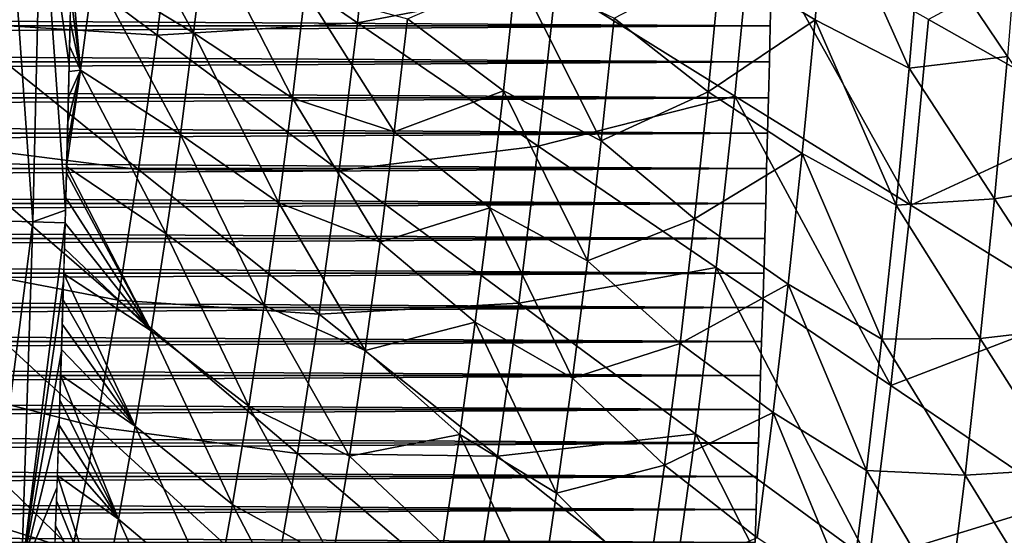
# Model space of a CAD drawing. Header units: millimetres. Extents: x -300 to 300, y -500 to 500.
# Tile 516 of 656: x 122 to 174, y -129 to -101. Entities that reach past the tile are written whole.
import ezdxf

# ---------------------------------------------------------------- set-up
doc = ezdxf.new("R2010")
doc.units = ezdxf.units.MM
doc.header["$LTSCALE"] = 81.481481
for name, color, linetype in [('1', 7, 'CONTINUOUS'), ('18', 7, 'CONTINUOUS'), ('19', 7, 'CONTINUOUS'), ('21', 7, 'CONTINUOUS'), ('5', 7, 'CONTINUOUS'), ('6', 7, 'CONTINUOUS')]:
    doc.layers.add(name, color=color, linetype=linetype)

msp = doc.modelspace()

# ---------------------------------------------------------------- linework, layer by layer
at = {"layer": '1', "color": 7, "linetype": 'CONTINUOUS'}
for points in [[(162.074, -99.764, 16), (162.028, -101.694, 16), (162.074, -99.764, 11), (162.074, -99.764, 16)], [(162.074, -99.764, 11), (162.028, -101.694, 16), (162.028, -101.693, 11), (162.074, -99.764, 11)], [(162.028, -101.694, 16), (161.982, -103.609, 16), (162.028, -101.693, 11), (162.028, -101.694, 16)], [(162.028, -101.693, 11), (161.982, -103.609, 16), (161.982, -103.609, 11), (162.028, -101.693, 11)], [(161.982, -103.609, 16), (161.934, -105.512, 16), (161.982, -103.609, 11), (161.982, -103.609, 16)], [(161.982, -103.609, 11), (161.934, -105.512, 16), (161.934, -105.511, 11), (161.982, -103.609, 11)], [(161.934, -105.512, 16), (161.885, -107.401, 16), (161.934, -105.511, 11), (161.934, -105.512, 16)], [(161.934, -105.511, 11), (161.885, -107.401, 16), (161.885, -107.401, 11), (161.934, -105.511, 11)], [(161.885, -107.401, 16), (161.835, -109.278, 16), (161.885, -107.401, 11), (161.885, -107.401, 16)], [(161.885, -107.401, 11), (161.835, -109.278, 16), (161.835, -109.277, 11), (161.885, -107.401, 11)], [(161.835, -109.278, 16), (161.785, -111.142, 16), (161.835, -109.277, 11), (161.835, -109.278, 16)], [(161.835, -109.277, 11), (161.785, -111.142, 16), (161.785, -111.142, 11), (161.835, -109.277, 11)], [(161.785, -111.142, 16), (161.733, -112.994, 16), (161.785, -111.142, 11), (161.785, -111.142, 16)], [(161.785, -111.142, 11), (161.733, -112.994, 16), (161.733, -112.994, 11), (161.785, -111.142, 11)], [(161.733, -112.994, 16), (161.68, -114.835, 16), (161.733, -112.994, 11), (161.733, -112.994, 16)], [(161.733, -112.994, 11), (161.68, -114.835, 16), (161.68, -114.834, 11), (161.733, -112.994, 11)], [(161.68, -114.835, 16), (161.625, -116.664, 16), (161.68, -114.834, 11), (161.68, -114.835, 16)], [(161.68, -114.834, 11), (161.625, -116.664, 16), (161.625, -116.663, 11), (161.68, -114.834, 11)], [(161.625, -116.664, 16), (161.57, -118.482, 16), (161.625, -116.663, 11), (161.625, -116.664, 16)], [(161.625, -116.663, 11), (161.57, -118.482, 16), (161.57, -118.481, 11), (161.625, -116.663, 11)], [(161.57, -118.482, 16), (161.514, -120.289, 16), (161.57, -118.481, 11), (161.57, -118.482, 16)], [(161.57, -118.481, 11), (161.514, -120.289, 16), (161.514, -120.289, 11), (161.57, -118.481, 11)], [(161.514, -120.289, 16), (161.457, -122.086, 16), (161.514, -120.289, 11), (161.514, -120.289, 16)], [(161.514, -120.289, 11), (161.457, -122.086, 16), (161.457, -122.085, 11), (161.514, -120.289, 11)], [(161.457, -122.086, 16), (161.398, -123.872, 16), (161.457, -122.085, 11), (161.457, -122.086, 16)], [(161.457, -122.085, 11), (161.398, -123.872, 16), (161.398, -123.871, 11), (161.457, -122.085, 11)], [(161.398, -123.872, 16), (161.339, -125.648, 16), (161.398, -123.871, 11), (161.398, -123.872, 16)], [(161.398, -123.871, 11), (161.339, -125.648, 16), (161.339, -125.648, 11), (161.398, -123.871, 11)], [(161.339, -125.648, 16), (161.278, -127.414, 16), (161.339, -125.648, 11), (161.339, -125.648, 16)], [(161.339, -125.648, 11), (161.278, -127.414, 16), (161.278, -127.414, 11), (161.339, -125.648, 11)], [(161.278, -127.414, 16), (161.217, -129.171, 16), (161.278, -127.414, 11), (161.278, -127.414, 16)], [(161.278, -127.414, 11), (161.217, -129.171, 16), (161.217, -129.17, 11), (161.278, -127.414, 11)]]:
    msp.add_3dface(points, dxfattribs=at)
at = {"layer": '18', "color": 7, "linetype": 'CONTINUOUS'}
for points in [[(121.047, -112.065, 58.344), (121.496, -93.344, 58.321), (122.819, -112.115, 58.396), (121.047, -112.065, 58.344)], [(121.496, -93.344, 58.321), (123.268, -93.381, 58.373), (122.819, -112.115, 58.396), (121.496, -93.344, 58.321)], [(122.819, -112.115, 58.396), (123.268, -93.381, 58.373), (124.562, -111.496, 58.325), (122.819, -112.115, 58.396)], [(124.562, -111.496, 58.325), (123.268, -93.381, 58.373), (124.762, -103.756, 58.316), (124.562, -111.496, 58.325)], [(124.762, -103.756, 58.316), (123.268, -93.381, 58.373), (124.855, -99.786, 58.312), (124.762, -103.756, 58.316)], [(124.664, -107.659, 58.321), (124.562, -111.496, 58.325), (124.762, -103.756, 58.316), (124.664, -107.659, 58.321)], [(124.543, -112.169, 58.326), (122.819, -112.115, 58.396), (124.562, -111.496, 58.325), (124.543, -112.169, 58.326)], [(121.047, -112.065, 58.344), (122.819, -112.115, 58.396), (120.451, -130.791, 58.362), (121.047, -112.065, 58.344)], [(120.451, -130.791, 58.362), (122.819, -112.115, 58.396), (122.223, -130.856, 58.413), (120.451, -130.791, 58.362)], [(122.819, -112.115, 58.396), (124.543, -112.169, 58.326), (122.223, -130.856, 58.413), (122.819, -112.115, 58.396)], [(124.543, -112.169, 58.326), (124.456, -115.271, 58.329), (122.223, -130.856, 58.413), (124.543, -112.169, 58.326)], [(122.223, -130.856, 58.413), (124.456, -115.271, 58.329), (124.345, -118.987, 58.332), (122.223, -130.856, 58.413)], [(124.23, -122.649, 58.335), (122.223, -130.856, 58.413), (124.345, -118.987, 58.332), (124.23, -122.649, 58.335)], [(124.11, -126.259, 58.338), (122.223, -130.856, 58.413), (124.23, -122.649, 58.335), (124.11, -126.259, 58.338)], [(123.986, -129.823, 58.34), (122.223, -130.856, 58.413), (124.11, -126.259, 58.338), (123.986, -129.823, 58.34)]]:
    msp.add_3dface(points, dxfattribs=at)
at = {"layer": '19', "color": 7, "linetype": 'CONTINUOUS'}
for points in [[(140.081, -101.521, 72.108), (140.961, -93.44, 72.037), (130.332, -94.842, 72.935), (140.081, -101.521, 72.108)], [(140.081, -101.521, 72.108), (150.633, -99.483, 71.103), (140.961, -93.44, 72.037), (140.081, -101.521, 72.108)], [(118.714, -101.512, 73.789), (129.428, -102.19, 73.002), (119.629, -94.875, 73.726), (118.714, -101.512, 73.789)], [(129.428, -102.19, 73.002), (130.332, -94.842, 72.935), (119.629, -94.875, 73.726), (129.428, -102.19, 73.002)], [(129.428, -102.19, 73.002), (140.081, -101.521, 72.108), (130.332, -94.842, 72.935), (129.428, -102.19, 73.002)], [(160.148, -105.432, 70.062), (161.042, -96.073, 69.984), (150.633, -99.483, 71.103), (160.148, -105.432, 70.062)], [(160.148, -105.432, 70.062), (169.493, -111.22, 68.911), (161.042, -96.073, 69.984), (160.148, -105.432, 70.062)], [(169.493, -111.22, 68.911), (170.437, -101.354, 68.826), (161.042, -96.073, 69.984), (169.493, -111.22, 68.911)], [(179.636, -106.54, 67.553), (180.516, -95.89, 67.47), (170.437, -101.354, 68.826), (179.636, -106.54, 67.553)], [(149.695, -108.081, 71.18), (150.633, -99.483, 71.103), (140.081, -101.521, 72.108), (149.695, -108.081, 71.18)], [(149.695, -108.081, 71.18), (160.148, -105.432, 70.062), (150.633, -99.483, 71.103), (149.695, -108.081, 71.18)], [(117.717, -107.961, 73.856), (128.438, -109.333, 73.074), (118.714, -101.512, 73.789), (117.717, -107.961, 73.856)], [(128.438, -109.333, 73.074), (129.428, -102.19, 73.002), (118.714, -101.512, 73.789), (128.438, -109.333, 73.074)], [(139.11, -109.381, 72.183), (140.081, -101.521, 72.108), (129.428, -102.19, 73.002), (139.11, -109.381, 72.183)], [(139.11, -109.381, 72.183), (149.695, -108.081, 71.18), (140.081, -101.521, 72.108), (139.11, -109.381, 72.183)], [(169.493, -111.22, 68.911), (179.636, -106.54, 67.553), (170.437, -101.354, 68.826), (169.493, -111.22, 68.911)], [(128.438, -109.333, 73.074), (139.11, -109.381, 72.183), (129.428, -102.19, 73.002), (128.438, -109.333, 73.074)], [(159.152, -114.535, 70.147), (160.148, -105.432, 70.062), (149.695, -108.081, 71.18), (159.152, -114.535, 70.147)], [(159.152, -114.535, 70.147), (168.443, -120.814, 69.003), (160.148, -105.432, 70.062), (159.152, -114.535, 70.147)], [(168.443, -120.814, 69.003), (169.493, -111.22, 68.911), (160.148, -105.432, 70.062), (168.443, -120.814, 69.003)], [(178.645, -116.902, 67.643), (179.636, -106.54, 67.553), (169.493, -111.22, 68.911), (178.645, -116.902, 67.643)], [(116.64, -114.223, 73.926), (127.361, -116.272, 73.149), (117.717, -107.961, 73.856), (116.64, -114.223, 73.926)], [(127.361, -116.272, 73.149), (128.438, -109.333, 73.074), (117.717, -107.961, 73.856), (127.361, -116.272, 73.149)], [(148.659, -116.44, 71.263), (149.695, -108.081, 71.18), (139.11, -109.381, 72.183), (148.659, -116.44, 71.263)], [(148.659, -116.44, 71.263), (159.152, -114.535, 70.147), (149.695, -108.081, 71.18), (148.659, -116.44, 71.263)], [(127.361, -116.272, 73.149), (138.048, -117.019, 72.263), (128.438, -109.333, 73.074), (127.361, -116.272, 73.149)], [(138.048, -117.019, 72.263), (139.11, -109.381, 72.183), (128.438, -109.333, 73.074), (138.048, -117.019, 72.263)], [(138.048, -117.019, 72.263), (148.659, -116.44, 71.263), (139.11, -109.381, 72.183), (138.048, -117.019, 72.263)], [(168.443, -120.814, 69.003), (178.645, -116.902, 67.643), (169.493, -111.22, 68.911), (168.443, -120.814, 69.003)], [(115.48, -120.299, 73.998), (126.196, -123.009, 73.228), (116.64, -114.223, 73.926), (115.48, -120.299, 73.998)], [(126.196, -123.009, 73.228), (127.361, -116.272, 73.149), (116.64, -114.223, 73.926), (126.196, -123.009, 73.228)], [(158.053, -123.385, 70.238), (159.152, -114.535, 70.147), (148.659, -116.44, 71.263), (158.053, -123.385, 70.238)], [(158.053, -123.385, 70.238), (167.283, -130.141, 69.1), (159.152, -114.535, 70.147), (158.053, -123.385, 70.238)], [(167.283, -130.141, 69.1), (168.443, -120.814, 69.003), (159.152, -114.535, 70.147), (167.283, -130.141, 69.1)], [(126.196, -123.009, 73.228), (136.892, -124.439, 72.347), (127.361, -116.272, 73.149), (126.196, -123.009, 73.228)], [(136.892, -124.439, 72.347), (138.048, -117.019, 72.263), (127.361, -116.272, 73.149), (136.892, -124.439, 72.347)], [(147.525, -124.564, 71.351), (148.659, -116.44, 71.263), (138.048, -117.019, 72.263), (147.525, -124.564, 71.351)], [(147.525, -124.564, 71.351), (158.053, -123.385, 70.238), (148.659, -116.44, 71.263), (147.525, -124.564, 71.351)], [(136.892, -124.439, 72.347), (147.525, -124.564, 71.351), (138.048, -117.019, 72.263), (136.892, -124.439, 72.347)], [(177.541, -126.977, 67.742), (178.645, -116.902, 67.643), (168.443, -120.814, 69.003), (177.541, -126.977, 67.742)], [(114.236, -126.19, 74.074), (124.942, -129.545, 73.31), (115.48, -120.299, 73.998), (114.236, -126.19, 74.074)], [(124.942, -129.545, 73.31), (126.196, -123.009, 73.228), (115.48, -120.299, 73.998), (124.942, -129.545, 73.31)], [(167.283, -130.141, 69.1), (177.541, -126.977, 67.742), (168.443, -120.814, 69.003), (167.283, -130.141, 69.1)], [(124.942, -129.545, 73.31), (135.641, -131.641, 72.435), (126.196, -123.009, 73.228), (124.942, -129.545, 73.31)], [(135.641, -131.641, 72.435), (136.892, -124.439, 72.347), (126.196, -123.009, 73.228), (135.641, -131.641, 72.435)], [(156.85, -131.984, 70.334), (158.053, -123.385, 70.238), (147.525, -124.564, 71.351), (156.85, -131.984, 70.334)], [(156.85, -131.984, 70.334), (166.013, -139.2, 69.204), (158.053, -123.385, 70.238), (156.85, -131.984, 70.334)], [(166.013, -139.2, 69.204), (167.283, -130.141, 69.1), (158.053, -123.385, 70.238), (166.013, -139.2, 69.204)], [(135.641, -131.641, 72.435), (146.292, -132.453, 71.444), (136.892, -124.439, 72.347), (135.641, -131.641, 72.435)], [(146.292, -132.453, 71.444), (147.525, -124.564, 71.351), (136.892, -124.439, 72.347), (146.292, -132.453, 71.444)], [(146.292, -132.453, 71.444), (156.85, -131.984, 70.334), (147.525, -124.564, 71.351), (146.292, -132.453, 71.444)], [(112.909, -131.899, 74.152), (123.598, -135.882, 73.395), (114.236, -126.19, 74.074), (112.909, -131.899, 74.152)], [(123.598, -135.882, 73.395), (124.942, -129.545, 73.31), (114.236, -126.19, 74.074), (123.598, -135.882, 73.395)], [(176.322, -136.769, 67.847), (177.541, -126.977, 67.742), (167.283, -130.141, 69.1), (176.322, -136.769, 67.847)]]:
    msp.add_3dface(points, dxfattribs=at)
at = {"layer": '21', "color": 7, "linetype": 'CONTINUOUS'}
for points in [[(126.047, -98.835, 58.221), (126.69, -93.508, 58.173), (131.375, -102.068, 57.798), (126.047, -98.835, 58.221)], [(131.375, -102.068, 57.798), (126.69, -93.508, 58.173), (132.034, -96.562, 57.748), (131.375, -102.068, 57.798)], [(165.035, -94.119, 54.408), (164.408, -101.367, 54.465), (159.383, -98.313, 55.07), (165.035, -94.119, 54.408)], [(164.408, -101.367, 54.465), (165.035, -94.119, 54.408), (169.414, -103.933, 53.824), (164.408, -101.367, 54.465)], [(169.414, -103.933, 53.824), (165.035, -94.119, 54.408), (170.054, -96.5, 53.766), (169.414, -103.933, 53.824)], [(174.633, -103.315, 53.124), (170.054, -96.5, 53.766), (175.266, -95.582, 53.065), (174.633, -103.315, 53.124)], [(131.375, -102.068, 57.798), (132.034, -96.562, 57.748), (136.63, -105.526, 57.349), (131.375, -102.068, 57.798)], [(136.63, -105.526, 57.349), (132.034, -96.562, 57.748), (137.309, -99.832, 57.296), (136.63, -105.526, 57.349)], [(169.414, -103.933, 53.824), (170.054, -96.5, 53.766), (174.633, -103.315, 53.124), (169.414, -103.933, 53.824)], [(158.721, -105.206, 55.128), (153.723, -101.283, 55.693), (159.383, -98.313, 55.07), (158.721, -105.206, 55.128)], [(164.408, -101.367, 54.465), (158.721, -105.206, 55.128), (159.383, -98.313, 55.07), (164.408, -101.367, 54.465)], [(124.848, -100.087, 58.311), (124.878, -98.741, 58.309), (125.359, -104.052, 58.27), (124.848, -100.087, 58.311)], [(125.359, -104.052, 58.27), (124.878, -98.741, 58.309), (126.047, -98.835, 58.221), (125.359, -104.052, 58.27)], [(125.359, -104.052, 58.27), (126.047, -98.835, 58.221), (130.67, -107.461, 57.85), (125.359, -104.052, 58.27)], [(130.67, -107.461, 57.85), (126.047, -98.835, 58.221), (131.375, -102.068, 57.798), (130.67, -107.461, 57.85)], [(147.85, -105.147, 56.296), (142.736, -101.319, 56.8), (148.522, -98.8, 56.24), (147.85, -105.147, 56.296)], [(147.85, -105.147, 56.296), (148.522, -98.8, 56.24), (153.04, -107.796, 55.751), (147.85, -105.147, 56.296)], [(153.04, -107.796, 55.751), (148.522, -98.8, 56.24), (153.723, -101.283, 55.693), (153.04, -107.796, 55.751)], [(136.63, -105.526, 57.349), (137.309, -99.832, 57.296), (142.042, -107.318, 56.856), (136.63, -105.526, 57.349)], [(142.042, -107.318, 56.856), (137.309, -99.832, 57.296), (142.736, -101.319, 56.8), (142.042, -107.318, 56.856)], [(124.817, -101.432, 58.313), (124.848, -100.087, 58.311), (125.359, -104.052, 58.27), (124.817, -101.432, 58.313)], [(124.785, -102.776, 58.314), (124.817, -101.432, 58.313), (125.359, -104.052, 58.27), (124.785, -102.776, 58.314)], [(142.042, -107.318, 56.856), (142.736, -101.319, 56.8), (147.85, -105.147, 56.296), (142.042, -107.318, 56.856)], [(153.04, -107.796, 55.751), (153.723, -101.283, 55.693), (158.721, -105.206, 55.128), (153.04, -107.796, 55.751)], [(164.408, -101.367, 54.465), (163.725, -108.47, 54.526), (158.721, -105.206, 55.128), (164.408, -101.367, 54.465)], [(163.725, -108.47, 54.526), (164.408, -101.367, 54.465), (168.717, -111.216, 53.887), (163.725, -108.47, 54.526)], [(168.717, -111.216, 53.887), (164.408, -101.367, 54.465), (169.414, -103.933, 53.824), (168.717, -111.216, 53.887)], [(130.67, -107.461, 57.85), (131.375, -102.068, 57.798), (135.904, -111.104, 57.404), (130.67, -107.461, 57.85)], [(135.904, -111.104, 57.404), (131.375, -102.068, 57.798), (136.63, -105.526, 57.349), (135.904, -111.104, 57.404)], [(124.753, -104.121, 58.316), (124.785, -102.776, 58.314), (125.359, -104.052, 58.27), (124.753, -104.121, 58.316)], [(173.942, -110.891, 53.188), (169.414, -103.933, 53.824), (174.633, -103.315, 53.124), (173.942, -110.891, 53.188)], [(173.942, -110.891, 53.188), (174.633, -103.315, 53.124), (179.133, -110.019, 52.451), (173.942, -110.891, 53.188)], [(124.625, -109.16, 58.322), (124.651, -108.155, 58.321), (125.359, -104.052, 58.27), (124.625, -109.16, 58.322)], [(124.625, -109.16, 58.322), (125.359, -104.052, 58.27), (129.918, -112.741, 57.904), (124.625, -109.16, 58.322)], [(124.686, -106.81, 58.319), (125.359, -104.052, 58.27), (124.651, -108.155, 58.321), (124.686, -106.81, 58.319)], [(124.72, -105.466, 58.318), (125.359, -104.052, 58.27), (124.686, -106.81, 58.319), (124.72, -105.466, 58.318)], [(124.753, -104.121, 58.316), (125.359, -104.052, 58.27), (124.72, -105.466, 58.318), (124.753, -104.121, 58.316)], [(129.918, -112.741, 57.904), (125.359, -104.052, 58.27), (130.67, -107.461, 57.85), (129.918, -112.741, 57.904)], [(168.717, -111.216, 53.887), (169.414, -103.933, 53.824), (173.942, -110.891, 53.188), (168.717, -111.216, 53.887)], [(147.125, -111.365, 56.355), (142.042, -107.318, 56.856), (147.85, -105.147, 56.296), (147.125, -111.365, 56.355)], [(147.125, -111.365, 56.355), (147.85, -105.147, 56.296), (152.304, -114.176, 55.811), (147.125, -111.365, 56.355)], [(152.304, -114.176, 55.811), (147.85, -105.147, 56.296), (153.04, -107.796, 55.751), (152.304, -114.176, 55.811)], [(135.904, -111.104, 57.404), (136.63, -105.526, 57.349), (141.297, -113.192, 56.914), (135.904, -111.104, 57.404)], [(141.297, -113.192, 56.914), (136.63, -105.526, 57.349), (142.042, -107.318, 56.856), (141.297, -113.192, 56.914)], [(158.004, -111.959, 55.189), (153.04, -107.796, 55.751), (158.721, -105.206, 55.128), (158.004, -111.959, 55.189)], [(163.725, -108.47, 54.526), (158.004, -111.959, 55.189), (158.721, -105.206, 55.128), (163.725, -108.47, 54.526)], [(129.918, -112.741, 57.904), (130.67, -107.461, 57.85), (135.129, -116.565, 57.461), (129.918, -112.741, 57.904)], [(135.129, -116.565, 57.461), (130.67, -107.461, 57.85), (135.904, -111.104, 57.404), (135.129, -116.565, 57.461)], [(141.297, -113.192, 56.914), (142.042, -107.318, 56.856), (147.125, -111.365, 56.355), (141.297, -113.192, 56.914)], [(152.304, -114.176, 55.811), (153.04, -107.796, 55.751), (158.004, -111.959, 55.189), (152.304, -114.176, 55.811)], [(163.725, -108.47, 54.526), (162.985, -115.428, 54.589), (158.004, -111.959, 55.189), (163.725, -108.47, 54.526)], [(162.985, -115.428, 54.589), (163.725, -108.47, 54.526), (167.962, -118.351, 53.953), (162.985, -115.428, 54.589)], [(167.962, -118.351, 53.953), (163.725, -108.47, 54.526), (168.717, -111.216, 53.887), (167.962, -118.351, 53.953)], [(124.616, -109.499, 58.322), (124.625, -109.16, 58.322), (129.119, -117.911, 57.961), (124.616, -109.499, 58.322)], [(129.119, -117.911, 57.961), (124.625, -109.16, 58.322), (129.918, -112.741, 57.904), (129.119, -117.911, 57.961)], [(124.58, -110.843, 58.324), (124.616, -109.499, 58.322), (129.119, -117.911, 57.961), (124.58, -110.843, 58.324)], [(178.392, -117.717, 52.518), (173.942, -110.891, 53.188), (179.133, -110.019, 52.451), (178.392, -117.717, 52.518)], [(124.543, -112.187, 58.325), (124.58, -110.843, 58.324), (129.119, -117.911, 57.961), (124.543, -112.187, 58.325)], [(173.192, -118.314, 53.255), (168.717, -111.216, 53.887), (173.942, -110.891, 53.188), (173.192, -118.314, 53.255)], [(173.192, -118.314, 53.255), (173.942, -110.891, 53.188), (178.392, -117.717, 52.518), (173.192, -118.314, 53.255)], [(135.129, -116.565, 57.461), (135.904, -111.104, 57.404), (140.502, -118.944, 56.974), (135.129, -116.565, 57.461)], [(140.502, -118.944, 56.974), (135.904, -111.104, 57.404), (141.297, -113.192, 56.914), (140.502, -118.944, 56.974)], [(146.348, -117.453, 56.416), (141.297, -113.192, 56.914), (147.125, -111.365, 56.355), (146.348, -117.453, 56.416)], [(146.348, -117.453, 56.416), (147.125, -111.365, 56.355), (151.515, -120.425, 55.875), (146.348, -117.453, 56.416)], [(151.515, -120.425, 55.875), (147.125, -111.365, 56.355), (152.304, -114.176, 55.811), (151.515, -120.425, 55.875)], [(167.962, -118.351, 53.953), (168.717, -111.216, 53.887), (173.192, -118.314, 53.255), (167.962, -118.351, 53.953)], [(157.233, -118.573, 55.253), (152.304, -114.176, 55.811), (158.004, -111.959, 55.189), (157.233, -118.573, 55.253)], [(162.985, -115.428, 54.589), (157.233, -118.573, 55.253), (158.004, -111.959, 55.189), (162.985, -115.428, 54.589)], [(124.505, -113.53, 58.327), (124.543, -112.187, 58.325), (129.119, -117.911, 57.961), (124.505, -113.53, 58.327)], [(129.119, -117.911, 57.961), (129.918, -112.741, 57.904), (134.307, -121.912, 57.521), (129.119, -117.911, 57.961)], [(134.307, -121.912, 57.521), (129.918, -112.741, 57.904), (135.129, -116.565, 57.461), (134.307, -121.912, 57.521)], [(124.467, -114.873, 58.328), (124.505, -113.53, 58.327), (129.119, -117.911, 57.961), (124.467, -114.873, 58.328)], [(140.502, -118.944, 56.974), (141.297, -113.192, 56.914), (146.348, -117.453, 56.416), (140.502, -118.944, 56.974)], [(151.515, -120.425, 55.875), (152.304, -114.176, 55.811), (157.233, -118.573, 55.253), (151.515, -120.425, 55.875)], [(124.428, -116.216, 58.329), (124.467, -114.873, 58.328), (128.273, -122.969, 58.019), (124.428, -116.216, 58.329)], [(128.273, -122.969, 58.019), (124.467, -114.873, 58.328), (129.119, -117.911, 57.961), (128.273, -122.969, 58.019)], [(162.985, -115.428, 54.589), (162.188, -122.242, 54.657), (157.233, -118.573, 55.253), (162.985, -115.428, 54.589)], [(162.188, -122.242, 54.657), (162.985, -115.428, 54.589), (167.149, -125.338, 54.022), (162.188, -122.242, 54.657)], [(167.149, -125.338, 54.022), (162.985, -115.428, 54.589), (167.962, -118.351, 53.953), (167.149, -125.338, 54.022)], [(124.388, -117.558, 58.331), (124.428, -116.216, 58.329), (128.273, -122.969, 58.019), (124.388, -117.558, 58.331)], [(134.307, -121.912, 57.521), (135.129, -116.565, 57.461), (139.656, -124.573, 57.037), (134.307, -121.912, 57.521)], [(139.656, -124.573, 57.037), (135.129, -116.565, 57.461), (140.502, -118.944, 56.974), (139.656, -124.573, 57.037)], [(124.348, -118.9, 58.332), (124.388, -117.558, 58.331), (128.273, -122.969, 58.019), (124.348, -118.9, 58.332)], [(145.518, -123.413, 56.48), (140.502, -118.944, 56.974), (146.348, -117.453, 56.416), (145.518, -123.413, 56.48)], [(145.518, -123.413, 56.48), (146.348, -117.453, 56.416), (150.673, -126.543, 55.941), (145.518, -123.413, 56.48)], [(150.673, -126.543, 55.941), (146.348, -117.453, 56.416), (151.515, -120.425, 55.875), (150.673, -126.543, 55.941)], [(177.591, -125.256, 52.59), (173.192, -118.314, 53.255), (178.392, -117.717, 52.518), (177.591, -125.256, 52.59)], [(128.273, -122.969, 58.019), (129.119, -117.911, 57.961), (133.435, -127.143, 57.582), (128.273, -122.969, 58.019)], [(133.435, -127.143, 57.582), (129.119, -117.911, 57.961), (134.307, -121.912, 57.521), (133.435, -127.143, 57.582)], [(156.405, -125.048, 55.321), (151.515, -120.425, 55.875), (157.233, -118.573, 55.253), (156.405, -125.048, 55.321)], [(162.188, -122.242, 54.657), (156.405, -125.048, 55.321), (157.233, -118.573, 55.253), (162.188, -122.242, 54.657)], [(167.149, -125.338, 54.022), (167.962, -118.351, 53.953), (172.381, -125.582, 53.325), (167.149, -125.338, 54.022)], [(172.381, -125.582, 53.325), (167.962, -118.351, 53.953), (173.192, -118.314, 53.255), (172.381, -125.582, 53.325)], [(172.381, -125.582, 53.325), (173.192, -118.314, 53.255), (177.591, -125.256, 52.59), (172.381, -125.582, 53.325)], [(124.306, -120.242, 58.333), (124.348, -118.9, 58.332), (128.273, -122.969, 58.019), (124.306, -120.242, 58.333)], [(139.656, -124.573, 57.037), (140.502, -118.944, 56.974), (145.518, -123.413, 56.48), (139.656, -124.573, 57.037)], [(124.264, -121.583, 58.334), (124.306, -120.242, 58.333), (127.379, -127.917, 58.079), (124.264, -121.583, 58.334)], [(127.379, -127.917, 58.079), (124.306, -120.242, 58.333), (128.273, -122.969, 58.019), (127.379, -127.917, 58.079)], [(150.673, -126.543, 55.941), (151.515, -120.425, 55.875), (156.405, -125.048, 55.321), (150.673, -126.543, 55.941)], [(124.221, -122.924, 58.335), (124.264, -121.583, 58.334), (127.379, -127.917, 58.079), (124.221, -122.924, 58.335)], [(133.435, -127.143, 57.582), (134.307, -121.912, 57.521), (138.759, -130.081, 57.102), (133.435, -127.143, 57.582)], [(138.759, -130.081, 57.102), (134.307, -121.912, 57.521), (139.656, -124.573, 57.037), (138.759, -130.081, 57.102)], [(162.188, -122.242, 54.657), (161.334, -128.912, 54.727), (156.405, -125.048, 55.321), (162.188, -122.242, 54.657)], [(161.334, -128.912, 54.727), (162.188, -122.242, 54.657), (166.277, -132.179, 54.095), (161.334, -128.912, 54.727)], [(166.277, -132.179, 54.095), (162.188, -122.242, 54.657), (167.149, -125.338, 54.022), (166.277, -132.179, 54.095)], [(124.177, -124.265, 58.336), (124.221, -122.924, 58.335), (127.379, -127.917, 58.079), (124.177, -124.265, 58.336)], [(127.379, -127.917, 58.079), (128.273, -122.969, 58.019), (132.515, -132.262, 57.646), (127.379, -127.917, 58.079)], [(132.515, -132.262, 57.646), (128.273, -122.969, 58.019), (133.435, -127.143, 57.582), (132.515, -132.262, 57.646)], [(144.636, -129.245, 56.547), (139.656, -124.573, 57.037), (145.518, -123.413, 56.48), (144.636, -129.245, 56.547)], [(144.636, -129.245, 56.547), (145.518, -123.413, 56.48), (149.777, -132.531, 56.01), (144.636, -129.245, 56.547)], [(149.777, -132.531, 56.01), (145.518, -123.413, 56.48), (150.673, -126.543, 55.941), (149.777, -132.531, 56.01)], [(124.132, -125.605, 58.337), (124.177, -124.265, 58.336), (127.379, -127.917, 58.079), (124.132, -125.605, 58.337)], [(138.759, -130.081, 57.102), (139.656, -124.573, 57.037), (144.636, -129.245, 56.547), (138.759, -130.081, 57.102)], [(155.521, -131.386, 55.391), (150.673, -126.543, 55.941), (156.405, -125.048, 55.321), (155.521, -131.386, 55.391)], [(161.334, -128.912, 54.727), (155.521, -131.386, 55.391), (156.405, -125.048, 55.321), (161.334, -128.912, 54.727)], [(124.087, -126.944, 58.337), (124.132, -125.605, 58.337), (126.437, -132.755, 58.141), (124.087, -126.944, 58.337)], [(126.437, -132.755, 58.141), (124.132, -125.605, 58.337), (127.379, -127.917, 58.079), (126.437, -132.755, 58.141)], [(166.277, -132.179, 54.095), (167.149, -125.338, 54.022), (171.51, -132.699, 53.4), (166.277, -132.179, 54.095)], [(171.51, -132.699, 53.4), (167.149, -125.338, 54.022), (172.381, -125.582, 53.325), (171.51, -132.699, 53.4)], [(171.51, -132.699, 53.4), (172.381, -125.582, 53.325), (176.728, -132.637, 52.665), (171.51, -132.699, 53.4)], [(176.728, -132.637, 52.665), (172.381, -125.582, 53.325), (177.591, -125.256, 52.59), (176.728, -132.637, 52.665)], [(149.777, -132.531, 56.01), (150.673, -126.543, 55.941), (155.521, -131.386, 55.391), (149.777, -132.531, 56.01)], [(124.041, -128.283, 58.338), (124.087, -126.944, 58.337), (126.437, -132.755, 58.141), (124.041, -128.283, 58.338)], [(132.515, -132.262, 57.646), (133.435, -127.143, 57.582), (137.809, -135.468, 57.169), (132.515, -132.262, 57.646)], [(137.809, -135.468, 57.169), (133.435, -127.143, 57.582), (138.759, -130.081, 57.102), (137.809, -135.468, 57.169)], [(126.437, -132.755, 58.141), (127.379, -127.917, 58.079), (131.544, -137.266, 57.711), (126.437, -132.755, 58.141)], [(131.544, -137.266, 57.711), (127.379, -127.917, 58.079), (132.515, -132.262, 57.646), (131.544, -137.266, 57.711)], [(123.993, -129.621, 58.339), (124.041, -128.283, 58.338), (126.437, -132.755, 58.141), (123.993, -129.621, 58.339)]]:
    msp.add_3dface(points, dxfattribs=at)
at = {"layer": '5', "color": 7, "linetype": 'CONTINUOUS'}
for points in [[(162.074, -99.764, 11), (162.028, -101.693, 11), (-162.074, -99.764, 11), (162.074, -99.764, 11)], [(162.028, -101.693, 11), (-162.028, -101.694, 11), (-162.074, -99.764, 11), (162.028, -101.693, 11)], [(162.028, -101.693, 11), (161.982, -103.609, 11), (-162.028, -101.694, 11), (162.028, -101.693, 11)], [(161.982, -103.609, 11), (-161.982, -103.609, 11), (-162.028, -101.694, 11), (161.982, -103.609, 11)], [(161.982, -103.609, 11), (161.934, -105.511, 11), (-161.982, -103.609, 11), (161.982, -103.609, 11)], [(161.934, -105.511, 11), (-161.934, -105.512, 11), (-161.982, -103.609, 11), (161.934, -105.511, 11)], [(161.934, -105.511, 11), (161.885, -107.401, 11), (-161.934, -105.512, 11), (161.934, -105.511, 11)], [(161.885, -107.401, 11), (-161.885, -107.401, 11), (-161.934, -105.512, 11), (161.885, -107.401, 11)], [(161.885, -107.401, 11), (161.835, -109.277, 11), (-161.885, -107.401, 11), (161.885, -107.401, 11)], [(161.835, -109.277, 11), (-161.835, -109.278, 11), (-161.885, -107.401, 11), (161.835, -109.277, 11)], [(161.835, -109.277, 11), (161.785, -111.142, 11), (-161.835, -109.278, 11), (161.835, -109.277, 11)], [(161.785, -111.142, 11), (-161.785, -111.142, 11), (-161.835, -109.278, 11), (161.785, -111.142, 11)], [(161.785, -111.142, 11), (161.733, -112.994, 11), (-161.785, -111.142, 11), (161.785, -111.142, 11)], [(161.733, -112.994, 11), (-161.733, -112.994, 11), (-161.785, -111.142, 11), (161.733, -112.994, 11)], [(161.733, -112.994, 11), (161.68, -114.834, 11), (-161.733, -112.994, 11), (161.733, -112.994, 11)], [(161.68, -114.834, 11), (-161.68, -114.835, 11), (-161.733, -112.994, 11), (161.68, -114.834, 11)], [(161.68, -114.834, 11), (161.625, -116.663, 11), (-161.68, -114.835, 11), (161.68, -114.834, 11)], [(161.625, -116.663, 11), (-161.625, -116.664, 11), (-161.68, -114.835, 11), (161.625, -116.663, 11)], [(161.625, -116.663, 11), (161.57, -118.481, 11), (-161.625, -116.664, 11), (161.625, -116.663, 11)], [(161.57, -118.481, 11), (-161.57, -118.482, 11), (-161.625, -116.664, 11), (161.57, -118.481, 11)], [(161.57, -118.481, 11), (161.514, -120.289, 11), (-161.57, -118.482, 11), (161.57, -118.481, 11)], [(161.514, -120.289, 11), (-161.514, -120.289, 11), (-161.57, -118.482, 11), (161.514, -120.289, 11)], [(161.514, -120.289, 11), (161.457, -122.085, 11), (-161.514, -120.289, 11), (161.514, -120.289, 11)], [(161.457, -122.085, 11), (-161.457, -122.086, 11), (-161.514, -120.289, 11), (161.457, -122.085, 11)], [(161.457, -122.085, 11), (161.398, -123.871, 11), (-161.457, -122.086, 11), (161.457, -122.085, 11)], [(161.398, -123.871, 11), (-161.398, -123.872, 11), (-161.457, -122.086, 11), (161.398, -123.871, 11)], [(161.398, -123.871, 11), (161.339, -125.648, 11), (-161.398, -123.872, 11), (161.398, -123.871, 11)], [(161.339, -125.648, 11), (-161.339, -125.648, 11), (-161.398, -123.872, 11), (161.339, -125.648, 11)], [(161.339, -125.648, 11), (161.278, -127.414, 11), (-161.339, -125.648, 11), (161.339, -125.648, 11)], [(161.278, -127.414, 11), (-161.278, -127.414, 11), (-161.339, -125.648, 11), (161.278, -127.414, 11)], [(161.278, -127.414, 11), (161.217, -129.17, 11), (-161.278, -127.414, 11), (161.278, -127.414, 11)], [(161.217, -129.17, 11), (-161.217, -129.171, 11), (-161.278, -127.414, 11), (161.217, -129.17, 11)]]:
    msp.add_3dface(points, dxfattribs=at)
at = {"layer": '6', "color": 7, "linetype": 'CONTINUOUS'}
for points in [[(162.074, -99.764, 16), (-162.074, -99.764, 16), (-162.028, -101.693, 16), (162.074, -99.764, 16)], [(162.028, -101.694, 16), (162.074, -99.764, 16), (-162.028, -101.693, 16), (162.028, -101.694, 16)], [(162.028, -101.694, 16), (-162.028, -101.693, 16), (-161.982, -103.609, 16), (162.028, -101.694, 16)], [(161.982, -103.609, 16), (162.028, -101.694, 16), (-161.982, -103.609, 16), (161.982, -103.609, 16)], [(161.982, -103.609, 16), (-161.982, -103.609, 16), (-161.934, -105.511, 16), (161.982, -103.609, 16)], [(161.934, -105.512, 16), (161.982, -103.609, 16), (-161.934, -105.511, 16), (161.934, -105.512, 16)], [(161.934, -105.512, 16), (-161.934, -105.511, 16), (-161.885, -107.401, 16), (161.934, -105.512, 16)], [(161.885, -107.401, 16), (161.934, -105.512, 16), (-161.885, -107.401, 16), (161.885, -107.401, 16)], [(161.885, -107.401, 16), (-161.885, -107.401, 16), (-161.835, -109.277, 16), (161.885, -107.401, 16)], [(161.835, -109.278, 16), (161.885, -107.401, 16), (-161.835, -109.277, 16), (161.835, -109.278, 16)], [(161.835, -109.278, 16), (-161.835, -109.277, 16), (-161.785, -111.142, 16), (161.835, -109.278, 16)], [(161.785, -111.142, 16), (161.835, -109.278, 16), (-161.785, -111.142, 16), (161.785, -111.142, 16)], [(161.785, -111.142, 16), (-161.785, -111.142, 16), (-161.733, -112.994, 16), (161.785, -111.142, 16)], [(161.733, -112.994, 16), (161.785, -111.142, 16), (-161.733, -112.994, 16), (161.733, -112.994, 16)], [(161.733, -112.994, 16), (-161.733, -112.994, 16), (-161.68, -114.834, 16), (161.733, -112.994, 16)], [(161.68, -114.835, 16), (161.733, -112.994, 16), (-161.68, -114.834, 16), (161.68, -114.835, 16)], [(161.68, -114.835, 16), (-161.68, -114.834, 16), (-161.625, -116.663, 16), (161.68, -114.835, 16)], [(161.625, -116.664, 16), (161.68, -114.835, 16), (-161.625, -116.663, 16), (161.625, -116.664, 16)], [(161.625, -116.664, 16), (-161.625, -116.663, 16), (-161.57, -118.481, 16), (161.625, -116.664, 16)], [(161.57, -118.482, 16), (161.625, -116.664, 16), (-161.57, -118.481, 16), (161.57, -118.482, 16)], [(161.57, -118.482, 16), (-161.57, -118.481, 16), (-161.514, -120.289, 16), (161.57, -118.482, 16)], [(161.514, -120.289, 16), (161.57, -118.482, 16), (-161.514, -120.289, 16), (161.514, -120.289, 16)], [(161.514, -120.289, 16), (-161.514, -120.289, 16), (-161.457, -122.085, 16), (161.514, -120.289, 16)], [(161.457, -122.086, 16), (161.514, -120.289, 16), (-161.457, -122.085, 16), (161.457, -122.086, 16)], [(161.457, -122.086, 16), (-161.457, -122.085, 16), (-161.398, -123.871, 16), (161.457, -122.086, 16)], [(161.398, -123.872, 16), (161.457, -122.086, 16), (-161.398, -123.871, 16), (161.398, -123.872, 16)], [(161.398, -123.872, 16), (-161.398, -123.871, 16), (-161.339, -125.648, 16), (161.398, -123.872, 16)], [(161.339, -125.648, 16), (161.398, -123.872, 16), (-161.339, -125.648, 16), (161.339, -125.648, 16)], [(161.339, -125.648, 16), (-161.339, -125.648, 16), (-161.278, -127.414, 16), (161.339, -125.648, 16)], [(161.278, -127.414, 16), (161.339, -125.648, 16), (-161.278, -127.414, 16), (161.278, -127.414, 16)], [(161.278, -127.414, 16), (-161.278, -127.414, 16), (-161.217, -129.17, 16), (161.278, -127.414, 16)], [(161.217, -129.171, 16), (161.278, -127.414, 16), (-161.217, -129.17, 16), (161.217, -129.171, 16)]]:
    msp.add_3dface(points, dxfattribs=at)

doc.saveas('drawing.dxf')
